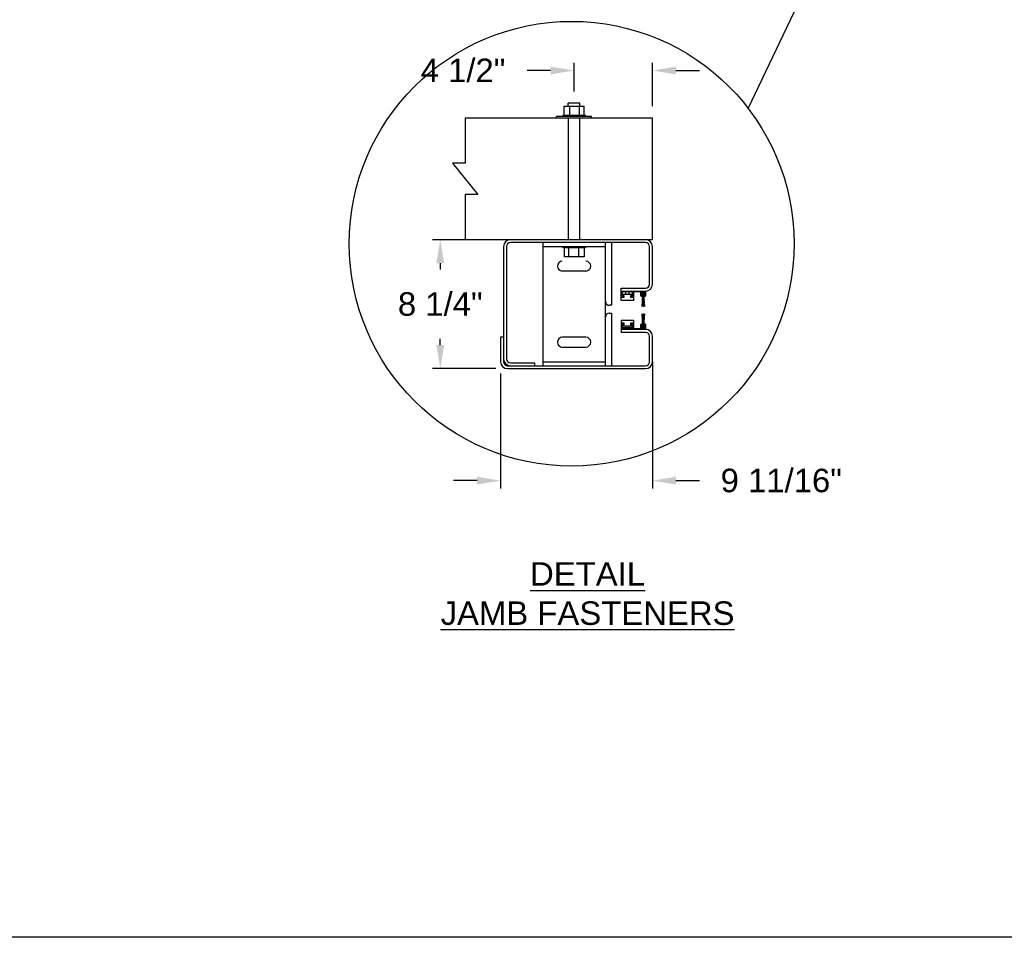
# Model space of a CAD drawing. Header units: inches. Extents: x 218.9 to 312.4, y 214.8 to 247.8.
# Tile 277 of 319: x 272.2 to 276.1, y 234.4 to 238.1. Entities that reach past the tile are written whole.
import ezdxf

# ---------------------------------------------------------------- set-up
doc = ezdxf.new("R2010")
doc.units = ezdxf.units.IN
doc.header["$LTSCALE"] = 0.25
doc.header["$MEASUREMENT"] = 0
doc.layers.add('ANNOTATIONS', color=1, linetype='Continuous')
doc.layers.add('DETAILS', color=4, linetype='Continuous')
doc.styles.add('ARIAL', font='arial.ttf', dxfattribs={"height": 0.09375})
doc.dimstyles.new('STANDARD$0', dxfattribs={"dimtxt": 0.09375, "dimasz": 0.09375, "dimexe": 0.03125, "dimexo": 0.046875, "dimgap": 0.09, "dimtad": 0, "dimtih": 1, "dimtoh": 1, "dimdec": 4, "dimzin": 0, "dimdsep": 46, "dimtxsty": 'ARIAL', "dimcen": 0.09, "dimadec": 0, "dimazin": 0, "dimtfac": 1, "dimtdec": 4, "dimtofl": 0, "dimtmove": 0, "dimatfit": 1, "dimfxl": 1, "dimtolj": 1, "dimtzin": 0, "dimarcsym": 0})
pattern_1 = [(45, (263.498, 234.58172), (-0.0883883, 0.0883883), [])]

# ---------------------------------------------------------------- blocks, each defined once
blk = doc.blocks.new('*D85')
at = {"layer": 'ANNOTATIONS', "color": 0, "lineweight": -2, "transparency": 16777216}
for p, q in [((274.0838, 236.6949), (274.0838, 236.2366)), ((274.6893, 236.6949), (274.6893, 236.2366)), ((273.99, 236.2678), (273.8963, 236.2678)), ((274.783, 236.2678), (274.8768, 236.2678))]:
    blk.add_line(p, q, dxfattribs=at)
at = {"layer": 'ANNOTATIONS', "color": 0, "transparency": 16777216}
for points in [[(273.99, 236.2835), (273.99, 236.2522), (274.0838, 236.2678)], [(274.783, 236.2835), (274.783, 236.2522), (274.6893, 236.2678)]]:
    blk.add_solid(points, dxfattribs=at)
at = {"layer": 'defpoints', "color": 0, "transparency": 16777216}
for p in [(274.0838, 236.7418), (274.6893, 236.7418), (274.0838, 236.2678)]:
    blk.add_point(p, dxfattribs=at)
at = {"layer": 'ANNOTATIONS', "color": 0, "transparency": 16777216, "insert": (275.2027, 236.2678), "char_height": 0.09375, "attachment_point": 5, "style": 'ARIAL'}
blk.add_mtext('\\A1;9 11/16"', dxfattribs=at)
blk = doc.blocks.new('*D86')
at = {"layer": 'ANNOTATIONS', "color": 0, "lineweight": -2, "transparency": 16777216}
for p, q in [((274.0549, 237.2285), (273.8121, 237.2285)), ((273.8434, 237.1348), (273.8434, 237.11)), ((273.8434, 236.8082), (273.8434, 236.833)), ((274.0643, 236.7145), (273.8121, 236.7145))]:
    blk.add_line(p, q, dxfattribs=at)
at = {"layer": 'ANNOTATIONS', "color": 0, "transparency": 16777216}
for points in [[(273.8277, 237.1348), (273.859, 237.1348), (273.8434, 237.2285)], [(273.8277, 236.8082), (273.859, 236.8082), (273.8434, 236.7145)]]:
    blk.add_solid(points, dxfattribs=at)
at = {"layer": 'defpoints', "color": 0, "transparency": 16777216}
for p in [(274.1018, 237.2285), (273.8434, 236.7145), (274.1111, 236.7145)]:
    blk.add_point(p, dxfattribs=at)
at = {"layer": 'ANNOTATIONS', "color": 0, "transparency": 16777216, "insert": (273.8434, 236.9715), "char_height": 0.09375, "attachment_point": 5, "style": 'ARIAL'}
blk.add_mtext('\\A1;8 1/4"', dxfattribs=at)
blk = doc.blocks.new('*D87')
at = {"layer": 'ANNOTATIONS', "color": 0, "lineweight": -2, "transparency": 16777216}
for p, q in [((274.3767, 237.8197), (274.3767, 237.9343)), ((274.6893, 237.7605), (274.6893, 237.9343)), ((274.283, 237.903), (274.1892, 237.903)), ((274.783, 237.903), (274.8768, 237.903))]:
    blk.add_line(p, q, dxfattribs=at)
at = {"layer": 'ANNOTATIONS', "color": 0, "transparency": 16777216}
for points in [[(274.283, 237.9186), (274.283, 237.8874), (274.3767, 237.903)], [(274.783, 237.9186), (274.783, 237.8874), (274.6893, 237.903)]]:
    blk.add_solid(points, dxfattribs=at)
at = {"layer": 'defpoints', "color": 0, "transparency": 16777216}
for p in [(274.6893, 237.903), (274.3767, 237.7728), (274.6893, 237.7136)]:
    blk.add_point(p, dxfattribs=at)
at = {"layer": 'ANNOTATIONS', "color": 0, "transparency": 16777216, "insert": (273.9342, 237.903), "char_height": 0.09375, "attachment_point": 5, "style": 'ARIAL'}
blk.add_mtext('\\A1;4 1/2"', dxfattribs=at)

msp = doc.modelspace()

# ---------------------------------------------------------------- hatches: boundary and pattern name
at = {"layer": 'DETAILS'}
h = msp.add_hatch(dxfattribs=at)
h.set_pattern_fill('ANSI31', color=256, style=0)
h.set_pattern_definition(pattern_1)
edge = h.paths.add_edge_path(flags=0)
edge.add_arc((274.65259, 236.87841), 0.00349, -214.27546, 34.27546, ccw=False)
edge.add_line((274.6497, 236.88038), (274.651, 236.88439))
edge.add_arc((274.64737, 236.88556), 0.00381, 342.10478, 360)
edge.add_line((274.65118, 236.88556), (274.64771, 236.93259))
edge.add_line((274.64771, 236.93259), (274.64763, 236.93259))
edge.add_line((274.64763, 236.93259), (274.65112, 236.88556))
edge.add_arc((274.64737, 236.88556), 0.00375, 342.10478, 360, ccw=False)
edge.add_line((274.65094, 236.88441), (274.64965, 236.88041))
edge.add_arc((274.65259, 236.87841), 0.00356, 145.87014, 394.12986)
edge.add_line((274.65553, 236.88041), (274.65424, 236.88441))
edge.add_arc((274.65781, 236.88556), 0.00375, 180, 197.89522, ccw=False)
edge.add_line((274.65406, 236.88556), (274.65755, 236.93259))
edge.add_line((274.65755, 236.93259), (274.65747, 236.93259))
edge.add_line((274.65747, 236.93259), (274.65399, 236.88556))
edge.add_arc((274.65781, 236.88556), 0.00381, 180, 197.89522)
edge.add_line((274.65418, 236.88439), (274.65547, 236.88038))
h = msp.add_hatch(dxfattribs=at)
h.set_pattern_fill('ANSI31', color=256, style=0)
h.set_pattern_definition(pattern_1)
edge = h.paths.add_edge_path(flags=0)
edge.add_arc((274.65259, 236.87841), 0.00337, -214.5788, 34.5788, ccw=False)
edge.add_line((274.64982, 236.88033), (274.65112, 236.88435))
edge.add_arc((274.64737, 236.88556), 0.00394, 342.10478, 360)
edge.add_line((274.65131, 236.88556), (274.64865, 236.93259))
edge.add_line((274.64865, 236.93259), (274.64857, 236.93259))
edge.add_line((274.64857, 236.93259), (274.65124, 236.88556))
edge.add_arc((274.64737, 236.88556), 0.00387, 342.10478, 360, ccw=False)
edge.add_line((274.65106, 236.88437), (274.64976, 236.88035))
edge.add_arc((274.65259, 236.87841), 0.00343, 145.57496, 394.42504)
edge.add_line((274.65542, 236.88035), (274.65412, 236.88437))
edge.add_arc((274.65781, 236.88556), 0.00387, 180, 197.89522, ccw=False)
edge.add_line((274.65393, 236.88556), (274.65661, 236.93259))
edge.add_line((274.65661, 236.93259), (274.65652, 236.93259))
edge.add_line((274.65652, 236.93259), (274.65387, 236.88556))
edge.add_arc((274.65781, 236.88556), 0.00394, 180, 197.89522)
edge.add_line((274.65406, 236.88435), (274.65536, 236.88033))
h = msp.add_hatch(dxfattribs=at)
h.set_pattern_fill('ANSI31', color=256, style=0)
h.set_pattern_definition(pattern_1)
edge = h.paths.add_edge_path(flags=0)
edge.add_arc((274.65259, 236.87841), 0.00324, -214.89964, 34.89964, ccw=False)
edge.add_line((274.64993, 236.88027), (274.65124, 236.88432))
edge.add_arc((274.64737, 236.88556), 0.00406, 342.10478, 360)
edge.add_line((274.65143, 236.88556), (274.64959, 236.93259))
edge.add_line((274.64959, 236.93259), (274.6495, 236.93259))
edge.add_line((274.6495, 236.93259), (274.65137, 236.88556))
edge.add_arc((274.64737, 236.88556), 0.004, 342.10478, 360, ccw=False)
edge.add_line((274.65118, 236.88434), (274.64987, 236.8803))
edge.add_arc((274.65259, 236.87841), 0.00331, 145.26307, 394.73693)
edge.add_line((274.6553, 236.8803), (274.654, 236.88434))
edge.add_arc((274.65781, 236.88556), 0.004, 180, 197.89522, ccw=False)
edge.add_line((274.65381, 236.88556), (274.65567, 236.93259))
edge.add_line((274.65567, 236.93259), (274.65559, 236.93259))
edge.add_line((274.65559, 236.93259), (274.65374, 236.88556))
edge.add_arc((274.65781, 236.88556), 0.00406, 180, 197.89522)
edge.add_line((274.65394, 236.88432), (274.65525, 236.88027))
h = msp.add_hatch(dxfattribs=at)
h.set_pattern_fill('ANSI31', color=256, style=0)
h.set_pattern_definition(pattern_1)
edge = h.paths.add_edge_path(flags=0)
edge.add_arc((274.65259, 236.87841), 0.00312, -215.23973, 35.23973, ccw=False)
edge.add_line((274.65004, 236.88021), (274.65135, 236.88428))
edge.add_arc((274.64737, 236.88556), 0.00419, 342.10478, 360)
edge.add_line((274.65156, 236.88556), (274.65052, 236.93259))
edge.add_line((274.65052, 236.93259), (274.65043, 236.93259))
edge.add_line((274.65043, 236.93259), (274.65149, 236.88556))
edge.add_arc((274.64737, 236.88556), 0.00413, 342.10478, 360, ccw=False)
edge.add_line((274.6513, 236.8843), (274.64999, 236.88024))
edge.add_arc((274.65259, 236.87841), 0.00318, 144.93284, 395.06716)
edge.add_line((274.65519, 236.88024), (274.65388, 236.8843))
edge.add_arc((274.65781, 236.88556), 0.00412, 180, 197.89522, ccw=False)
edge.add_line((274.65368, 236.88556), (274.65474, 236.93259))
edge.add_line((274.65474, 236.93259), (274.65466, 236.93259))
edge.add_line((274.65466, 236.93259), (274.65362, 236.88556))
edge.add_arc((274.65781, 236.88556), 0.00419, 180, 197.89522)
edge.add_line((274.65382, 236.88428), (274.65514, 236.88021))
h = msp.add_hatch(dxfattribs=at)
h.set_pattern_fill('ANSI31', color=256, style=0)
h.set_pattern_definition(pattern_1)
edge = h.paths.add_edge_path(flags=0)
edge.add_arc((274.65259, 236.87841), 0.00299, -215.60109, 35.60109, ccw=False)
edge.add_line((274.65016, 236.88016), (274.65147, 236.88424))
edge.add_arc((274.64737, 236.88556), 0.00431, 342.10478, 360)
edge.add_line((274.65168, 236.88556), (274.65144, 236.93259))
edge.add_line((274.65144, 236.93259), (274.65136, 236.93259))
edge.add_line((274.65136, 236.93259), (274.65162, 236.88556))
edge.add_arc((274.64737, 236.88556), 0.00425, 342.10478, 360, ccw=False)
edge.add_line((274.65141, 236.88426), (274.6501, 236.88018))
edge.add_arc((274.65259, 236.87841), 0.00306, 144.58238, 395.41762)
edge.add_line((274.65508, 236.88018), (274.65376, 236.88426))
edge.add_arc((274.65781, 236.88556), 0.00425, 180, 197.89522, ccw=False)
edge.add_line((274.65356, 236.88556), (274.65382, 236.93259))
edge.add_line((274.65382, 236.93259), (274.65373, 236.93259))
edge.add_line((274.65373, 236.93259), (274.65349, 236.88556))
edge.add_arc((274.65781, 236.88556), 0.00431, 180, 197.89522)
edge.add_line((274.6537, 236.88424), (274.65502, 236.88016))

# ---------------------------------------------------------------- linework, layer by layer
at = {"layer": 'ANNOTATIONS'}
msp.add_line((274.68926, 236.74181), (274.68926, 236.33966), dxfattribs=at)
at = {"layer": 'defpoints'}
msp.add_lwpolyline([(287.7119, 234.44685), (268.24203, 234.44685), (268.24203, 247.18196), (287.7119, 247.18196)], close=True, dxfattribs=at)
at = {"layer": 'DETAILS'}
for p, q in [((275.07103, 237.75181), (275.4622, 238.57214)), ((274.35327, 237.76046), (274.35327, 237.77281)), ((274.40015, 237.77281), (274.35327, 237.77281)), ((274.40015, 237.76046), (274.40015, 237.77281)), ((274.33698, 237.74152), (274.33698, 237.76046)), ((274.33698, 237.76046), (274.41644, 237.76046)), ((274.33707, 237.72483), (274.33707, 237.76046)), ((274.35925, 237.72483), (274.35925, 237.76046)), ((274.39889, 237.72483), (274.39889, 237.76046)), ((274.41634, 237.72483), (274.41634, 237.76046)), ((274.41644, 237.74152), (274.41644, 237.76046)), ((274.68926, 237.71358), (273.94257, 237.71358)), ((273.94257, 237.71358), (273.94257, 237.53363)), ((274.44671, 237.71921), (274.30671, 237.71921)), ((274.30671, 237.71358), (274.30671, 237.71921)), ((274.33171, 237.72483), (274.33171, 237.71921)), ((274.33171, 237.72483), (274.42171, 237.72483)), ((274.35332, 237.71358), (274.35332, 237.22891)), ((274.40019, 237.22853), (274.40019, 237.71358)), ((274.42171, 237.71921), (274.42171, 237.72483)), ((274.44671, 237.71358), (274.44671, 237.71921)), ((274.68926, 237.22853), (274.68926, 237.71358)), ((273.94257, 237.53363), (273.89261, 237.53363)), ((273.89261, 237.53363), (273.99253, 237.40848)), ((273.99253, 237.40848), (273.94257, 237.40848)), ((273.94257, 237.40848), (273.94257, 237.22853)), ((274.68926, 237.22853), (273.94257, 237.22853)), ((274.03232, 237.22891), (274.03232, 237.22853)), ((274.07919, 237.22853), (274.07919, 237.22891)), ((274.09551, 237.20119), (274.09551, 236.74181)), ((274.10723, 237.20119), (274.10723, 236.75353)), ((274.66191, 237.21681), (274.12285, 237.21681)), ((274.25176, 237.21681), (274.25176, 236.72619)), ((274.25176, 237.20119), (274.50176, 237.20119)), ((274.33176, 237.20119), (274.33176, 237.19556)), ((274.42176, 237.19556), (274.33176, 237.19556)), ((274.33712, 237.19556), (274.33712, 237.15994)), ((274.35458, 237.19556), (274.35458, 237.15994)), ((274.39422, 237.19556), (274.39422, 237.15994)), ((274.41639, 237.19556), (274.41639, 237.15994)), ((274.42176, 237.19556), (274.42176, 237.20119)), ((274.50176, 236.72619), (274.50176, 237.21681)), ((274.52636, 237.21681), (274.52636, 236.96681)), ((274.67754, 237.05119), (274.67754, 237.20119)), ((274.68926, 237.05119), (274.68926, 237.20119)), ((274.33703, 237.17887), (274.33703, 237.15994)), ((274.41649, 237.15994), (274.33703, 237.15994)), ((274.41649, 237.17887), (274.41649, 237.15994)), ((274.42363, 237.10353), (274.32988, 237.10353)), ((274.56426, 236.98634), (274.56426, 237.03556)), ((274.56426, 237.03556), (274.66191, 237.03556)), ((274.56426, 237.02384), (274.66191, 237.02384)), ((274.61363, 237.02384), (274.61363, 236.98634)), ((274.61816, 237.02134), (274.61816, 237.02322)), ((274.66191, 237.02322), (274.66191, 237.00416)), ((274.56426, 236.99947), (274.57676, 236.99947)), ((274.61363, 236.98634), (274.56426, 236.98634)), ((274.56813, 237.01997), (274.56813, 237.00334)), ((274.60976, 237.01997), (274.56813, 237.01997)), ((274.56813, 237.00334), (274.57676, 237.00334)), ((274.56926, 237.00509), (274.56926, 237.01072)), ((274.56926, 237.01072), (274.60863, 237.01072)), ((274.57676, 237.00509), (274.56926, 237.00509)), ((274.57676, 236.99947), (274.57676, 237.00509)), ((274.58113, 237.01997), (274.58113, 237.01072)), ((274.59676, 237.01072), (274.59676, 237.01997)), ((274.60863, 237.00509), (274.60113, 237.00509)), ((274.60113, 237.00509), (274.60113, 236.99947)), ((274.60113, 237.00334), (274.60976, 237.00334)), ((274.60113, 236.99947), (274.61363, 236.99947)), ((274.60863, 237.01072), (274.60863, 237.00509)), ((274.60976, 237.00334), (274.60976, 237.01997)), ((274.64254, 237.02072), (274.61879, 237.02072)), ((274.64316, 237.00416), (274.64316, 237.02009)), ((274.64379, 237.00353), (274.64723, 237.00353)), ((274.64629, 237.00728), (274.64629, 237.02009)), ((274.64669, 237.01845), (274.64815, 237.00884)), ((274.64691, 237.02072), (274.65816, 237.02072)), ((274.64723, 237.00666), (274.64691, 237.00666)), ((274.65107, 237.009), (274.64758, 236.96197)), ((274.64761, 237.01859), (274.64908, 237.00898)), ((274.64766, 236.96197), (274.65113, 237.009)), ((274.64785, 237.00416), (274.64785, 237.00603)), ((274.64815, 237.00884), (274.64908, 237.00898)), ((274.6512, 237.009), (274.64852, 236.96197)), ((274.6486, 236.96197), (274.65126, 237.009)), ((274.65641, 237.01978), (274.64864, 237.01978)), ((274.65132, 237.009), (274.64946, 236.96197)), ((274.64954, 236.96197), (274.65138, 237.009)), ((274.6496, 237.01415), (274.65089, 237.01015)), ((274.65095, 237.01017), (274.64965, 237.01418)), ((274.64971, 237.01421), (274.65101, 237.01019)), ((274.65107, 237.01021), (274.64977, 237.01424)), ((274.64982, 237.01426), (274.65113, 237.01023)), ((274.65119, 237.01025), (274.64988, 237.01429)), ((274.64994, 237.01432), (274.65125, 237.01026)), ((274.65131, 237.01028), (274.64999, 237.01435)), ((274.65005, 237.01438), (274.65137, 237.0103)), ((274.65143, 237.01032), (274.65011, 237.01441)), ((274.65148, 237.01034), (274.65016, 237.01443)), ((274.65145, 237.009), (274.65039, 236.96197)), ((274.65047, 236.96197), (274.65151, 237.009)), ((274.65073, 237.01473), (274.65208, 237.01053)), ((274.65157, 237.009), (274.65131, 236.96197)), ((274.6514, 236.96197), (274.65163, 237.009)), ((274.6517, 236.96197), (274.6517, 237.009)), ((274.65232, 237.009), (274.65232, 236.96197)), ((274.65276, 236.96197), (274.65276, 237.009)), ((274.653, 237.01053), (274.65435, 237.01473)), ((274.65338, 237.009), (274.65338, 236.96197)), ((274.65345, 237.009), (274.65369, 236.96197)), ((274.65377, 236.96197), (274.65351, 237.009)), ((274.65357, 237.009), (274.65461, 236.96197)), ((274.65492, 237.01443), (274.6536, 237.01034)), ((274.6547, 236.96197), (274.65363, 237.009)), ((274.65497, 237.01441), (274.65366, 237.01032)), ((274.6537, 237.009), (274.65554, 236.96197)), ((274.65371, 237.0103), (274.65503, 237.01438)), ((274.65563, 236.96197), (274.65376, 237.009)), ((274.65509, 237.01435), (274.65377, 237.01028)), ((274.65382, 237.009), (274.65648, 236.96197)), ((274.65383, 237.01026), (274.65514, 237.01432)), ((274.65656, 236.96197), (274.65388, 237.009)), ((274.6552, 237.01429), (274.65389, 237.01025)), ((274.65395, 237.01023), (274.65526, 237.01426)), ((274.65395, 237.009), (274.65742, 236.96197)), ((274.65531, 237.01424), (274.65401, 237.01021)), ((274.6575, 236.96197), (274.65401, 237.009)), ((274.65407, 237.01019), (274.65537, 237.01421)), ((274.65543, 237.01418), (274.65413, 237.01017)), ((274.65419, 237.01015), (274.65548, 237.01415)), ((274.65597, 237.00898), (274.65743, 237.01859)), ((274.65597, 237.00898), (274.6569, 237.00884)), ((274.6569, 237.00884), (274.65836, 237.01845)), ((274.65723, 237.00603), (274.65723, 237.00416)), ((274.65816, 237.00666), (274.65785, 237.00666)), ((274.65785, 237.00353), (274.66129, 237.00353)), ((274.65879, 237.02009), (274.65879, 237.00728)), ((274.52636, 236.96681), (274.51738, 236.96681)), ((274.64766, 236.96197), (274.64758, 236.96197)), ((274.6486, 236.96197), (274.64852, 236.96197)), ((274.64954, 236.96197), (274.64946, 236.96197)), ((274.65047, 236.96197), (274.65039, 236.96197)), ((274.6514, 236.96197), (274.65131, 236.96197)), ((274.65232, 236.96197), (274.6517, 236.96197)), ((274.65338, 236.96197), (274.65276, 236.96197)), ((274.65377, 236.96197), (274.65369, 236.96197)), ((274.6547, 236.96197), (274.65461, 236.96197)), ((274.65563, 236.96197), (274.65554, 236.96197)), ((274.65656, 236.96197), (274.65648, 236.96197)), ((274.6575, 236.96197), (274.65742, 236.96197)), ((274.51738, 236.93556), (274.52636, 236.93556)), ((274.52636, 236.93556), (274.52636, 236.72619)), ((274.56426, 236.90822), (274.61363, 236.90822)), ((274.56426, 236.90822), (274.56426, 236.859)), ((274.61363, 236.90822), (274.61363, 236.87072)), ((274.64763, 236.93259), (274.65112, 236.88556)), ((274.64763, 236.93259), (274.64771, 236.93259)), ((274.65118, 236.88556), (274.64771, 236.93259)), ((274.64896, 236.92566), (274.64822, 236.92566)), ((274.64857, 236.93259), (274.64865, 236.93259)), ((274.64857, 236.93259), (274.65124, 236.88556)), ((274.65131, 236.88556), (274.64865, 236.93259)), ((274.64978, 236.92566), (274.64904, 236.92566)), ((274.6495, 236.93259), (274.64959, 236.93259)), ((274.6495, 236.93259), (274.65137, 236.88556)), ((274.64958, 236.90721), (274.65001, 236.90721)), ((274.65143, 236.88556), (274.64959, 236.93259)), ((274.65059, 236.92566), (274.64986, 236.92566)), ((274.65009, 236.90721), (274.65051, 236.90721)), ((274.65043, 236.93259), (274.65149, 236.88556)), ((274.65043, 236.93259), (274.65052, 236.93259)), ((274.65156, 236.88556), (274.65052, 236.93259)), ((274.65058, 236.90721), (274.65101, 236.90721)), ((274.6514, 236.92566), (274.65067, 236.92566)), ((274.65108, 236.90721), (274.6515, 236.90721)), ((274.65136, 236.93259), (274.65162, 236.88556)), ((274.65136, 236.93259), (274.65144, 236.93259)), ((274.65168, 236.88556), (274.65144, 236.93259)), ((274.65174, 236.92566), (274.65148, 236.92566)), ((274.65157, 236.90721), (274.65174, 236.90721)), ((274.65174, 236.88556), (274.65174, 236.93259)), ((274.65174, 236.93259), (274.65237, 236.93259)), ((274.65237, 236.93259), (274.65237, 236.88556)), ((274.65281, 236.92566), (274.65237, 236.92566)), ((274.65237, 236.90721), (274.65281, 236.90721)), ((274.65281, 236.88556), (274.65281, 236.93259)), ((274.65281, 236.93259), (274.65343, 236.93259)), ((274.65343, 236.93259), (274.65343, 236.88556)), ((274.6537, 236.92566), (274.65343, 236.92566)), ((274.65343, 236.90721), (274.6536, 236.90721)), ((274.65373, 236.93259), (274.65349, 236.88556)), ((274.65356, 236.88556), (274.65382, 236.93259)), ((274.65466, 236.93259), (274.65362, 236.88556)), ((274.65368, 236.88556), (274.65474, 236.93259)), ((274.65368, 236.90721), (274.6541, 236.90721)), ((274.65373, 236.93259), (274.65382, 236.93259)), ((274.65559, 236.93259), (274.65374, 236.88556)), ((274.65451, 236.92566), (274.65378, 236.92566)), ((274.65381, 236.88556), (274.65567, 236.93259)), ((274.65652, 236.93259), (274.65387, 236.88556)), ((274.65393, 236.88556), (274.65661, 236.93259)), ((274.65747, 236.93259), (274.65399, 236.88556)), ((274.65406, 236.88556), (274.65755, 236.93259)), ((274.65417, 236.90721), (274.65459, 236.90721)), ((274.65532, 236.92566), (274.65459, 236.92566)), ((274.65466, 236.93259), (274.65474, 236.93259)), ((274.65467, 236.90721), (274.65509, 236.90721)), ((274.65516, 236.90721), (274.65559, 236.90721)), ((274.65613, 236.92566), (274.6554, 236.92566)), ((274.65559, 236.93259), (274.65567, 236.93259)), ((274.65696, 236.92566), (274.65621, 236.92566)), ((274.65652, 236.93259), (274.65661, 236.93259)), ((274.65747, 236.93259), (274.65755, 236.93259)), ((274.57676, 236.89509), (274.56426, 236.89509)), ((274.66191, 236.87072), (274.56426, 236.87072)), ((274.57676, 236.89122), (274.56813, 236.89122)), ((274.56813, 236.89122), (274.56813, 236.87459)), ((274.56813, 236.87811), (274.60976, 236.88029)), ((274.56813, 236.87459), (274.60976, 236.87459)), ((274.56926, 236.88947), (274.57676, 236.88947)), ((274.56926, 236.88384), (274.56926, 236.88947)), ((274.60863, 236.88384), (274.56926, 236.88384)), ((274.57676, 236.88947), (274.57676, 236.89509)), ((274.58113, 236.88384), (274.58113, 236.87879)), ((274.59676, 236.87961), (274.59676, 236.88384)), ((274.60113, 236.89509), (274.60113, 236.88947)), ((274.61363, 236.89509), (274.60113, 236.89509)), ((274.60976, 236.89122), (274.60113, 236.89122)), ((274.60113, 236.88947), (274.60863, 236.88947)), ((274.60863, 236.88947), (274.60863, 236.88384)), ((274.60976, 236.87459), (274.60976, 236.89122)), ((274.61816, 236.87134), (274.61816, 236.87322)), ((274.61879, 236.87384), (274.64254, 236.87384)), ((274.63598, 236.87384), (274.64311, 236.87422)), ((274.64316, 236.87447), (274.64316, 236.89041)), ((274.64723, 236.89103), (274.64379, 236.89103)), ((274.64629, 236.87447), (274.64629, 236.88728)), ((274.64629, 236.87438), (274.64731, 236.87444)), ((274.64823, 236.88572), (274.64677, 236.87611)), ((274.64691, 236.88791), (274.64723, 236.88791)), ((274.65816, 236.87384), (274.64691, 236.87384)), ((274.64916, 236.88558), (274.64769, 236.87597)), ((274.64785, 236.88853), (274.64785, 236.89041)), ((274.64916, 236.88558), (274.64823, 236.88572)), ((274.64871, 236.87478), (274.65649, 236.87478)), ((274.65094, 236.88441), (274.64965, 236.88041)), ((274.6497, 236.88038), (274.651, 236.88439)), ((274.65106, 236.88437), (274.64976, 236.88035)), ((274.64982, 236.88033), (274.65112, 236.88435)), ((274.65118, 236.88434), (274.64987, 236.8803)), ((274.64993, 236.88027), (274.65124, 236.88432)), ((274.6513, 236.8843), (274.64999, 236.88024)), ((274.65004, 236.88021), (274.65135, 236.88428)), ((274.65141, 236.88426), (274.6501, 236.88018)), ((274.65016, 236.88016), (274.65147, 236.88424)), ((274.65021, 236.88013), (274.65153, 236.88422)), ((274.65213, 236.88403), (274.65077, 236.87984)), ((274.6544, 236.87984), (274.65305, 236.88403)), ((274.65364, 236.88422), (274.65497, 236.88013)), ((274.6537, 236.88424), (274.65502, 236.88016)), ((274.65508, 236.88018), (274.65376, 236.88426)), ((274.65382, 236.88428), (274.65514, 236.88021)), ((274.65387, 236.87478), (274.65706, 236.87495)), ((274.65519, 236.88024), (274.65388, 236.8843)), ((274.65394, 236.88432), (274.65525, 236.88027)), ((274.6553, 236.8803), (274.654, 236.88434)), ((274.65406, 236.88435), (274.65536, 236.88033)), ((274.65542, 236.88035), (274.65412, 236.88437)), ((274.65418, 236.88439), (274.65547, 236.88038)), ((274.65553, 236.88041), (274.65424, 236.88441)), ((274.65698, 236.88572), (274.65605, 236.88558)), ((274.65751, 236.87597), (274.65605, 236.88558)), ((274.65844, 236.87611), (274.65698, 236.88572)), ((274.65723, 236.89041), (274.65723, 236.88853)), ((274.66129, 236.89103), (274.65785, 236.89103)), ((274.65785, 236.88791), (274.65816, 236.88791)), ((274.65829, 236.87501), (274.65879, 236.87504)), ((274.65879, 236.88728), (274.65879, 236.87447)), ((274.66191, 236.89041), (274.66191, 236.87134)), ((274.08379, 236.83947), (274.08379, 236.74181)), ((274.09551, 236.83947), (274.08379, 236.83947)), ((274.42363, 236.83947), (274.32988, 236.83947)), ((274.66191, 236.859), (274.56426, 236.859)), ((274.67754, 236.74181), (274.67754, 236.84337)), ((274.68926, 236.74181), (274.68926, 236.84337)), ((274.32988, 236.80041), (274.42363, 236.80041)), ((274.67754, 236.81267), (274.67727, 236.81317)), ((274.68945, 236.81298), (274.68926, 236.81261)), ((274.67749, 236.77074), (274.67754, 236.77066)), ((274.68926, 236.7706), (274.68932, 236.77073)), ((274.11113, 236.72619), (274.66191, 236.72619)), ((274.11113, 236.71447), (274.66191, 236.71447)), ((274.12285, 236.73791), (274.22051, 236.73791)), ((274.22051, 236.72619), (274.22051, 236.73791)), ((274.25176, 236.74181), (274.50176, 236.74181))]:
    msp.add_line(p, q, dxfattribs=at)
for centre, radius in [((274.36736, 237.21242), 0.88662), ((274.65254, 237.01615), 0.00228), ((274.65259, 236.87841), 0.00228)]:
    msp.add_circle(centre, radius, dxfattribs=at)
for centre, radius, start, end in [((274.12285, 237.20119), 0.02734, 90, 180), ((274.66191, 237.20119), 0.02734, 0, 90), ((274.12285, 237.20119), 0.01563, 90, 180), ((274.66191, 237.20119), 0.01563, 0, 90), ((274.32988, 237.12306), 0.01953, 90, 270), ((274.42363, 237.12306), 0.01953, 270, 90), ((274.61879, 237.02322), 0.000625, 90, 180), ((274.66129, 237.02322), 0.000625, 0, 90), ((274.66191, 237.05119), 0.02734, 270, 0), ((274.66191, 237.05119), 0.01563, 270, 0), ((274.61879, 237.02134), 0.000625, 180, 270), ((274.64254, 237.02009), 0.000625, 0, 90), ((274.64379, 237.00416), 0.000625, 180, 270), ((274.64691, 237.02009), 0.000625, 90, 180), ((274.64691, 237.00728), 0.000625, 180, 270), ((274.64864, 237.01875), 0.00197, 90, 188.65121), ((274.64723, 237.00603), 0.000625, 0, 90), ((274.64723, 237.00416), 0.000625, 270, 0), ((274.64864, 237.01875), 0.00103, 90, 188.65121), ((274.65254, 237.01615), 0.00356, 325.87014, 214.12986), ((274.65254, 237.01615), 0.00349, 325.72454, 214.27546), ((274.65254, 237.01615), 0.00343, 325.57496, 214.42504), ((274.65254, 237.01615), 0.00337, 325.4212, 214.5788), ((274.65254, 237.01615), 0.00331, 325.26307, 214.73693), ((274.65254, 237.01615), 0.00324, 325.10036, 214.89964), ((274.65254, 237.01615), 0.00318, 324.93284, 215.06716), ((274.65254, 237.01615), 0.00312, 324.76027, 215.23973), ((274.65254, 237.01615), 0.00306, 324.58238, 215.41762), ((274.65254, 237.01615), 0.00299, 324.39891, 215.60109), ((274.65254, 237.01615), 0.00293, 324.20956, 215.79044), ((274.65254, 237.01615), 0.00231, 321.90656, 218.09344), ((274.64732, 237.009), 0.00375, 0, 17.89522), ((274.64732, 237.009), 0.00381, 0, 17.89522), ((274.64732, 237.009), 0.00388, 0, 17.89522), ((274.64732, 237.009), 0.00394, 0, 17.89522), ((274.64732, 237.009), 0.004, 0, 17.89522), ((274.64732, 237.009), 0.00406, 0, 17.89522), ((274.64732, 237.009), 0.00413, 0, 17.89522), ((274.64732, 237.009), 0.00419, 0, 17.89522), ((274.64732, 237.009), 0.00425, 0, 17.89522), ((274.64732, 237.009), 0.00431, 0, 17.89522), ((274.64732, 237.009), 0.00438, 0, 17.89522), ((274.64732, 237.009), 0.005, 0, 17.89522), ((274.65776, 237.009), 0.005, 162.10478, 180), ((274.65776, 237.009), 0.00438, 162.10478, 180), ((274.65776, 237.009), 0.00431, 162.10478, 180), ((274.65776, 237.009), 0.00425, 162.10478, 180), ((274.65776, 237.009), 0.00419, 162.10478, 180), ((274.65776, 237.009), 0.00413, 162.10478, 180), ((274.65776, 237.009), 0.00406, 162.10478, 180), ((274.65776, 237.009), 0.004, 162.10478, 180), ((274.65776, 237.009), 0.00394, 162.10478, 180), ((274.65776, 237.009), 0.00388, 162.10478, 180), ((274.65776, 237.009), 0.00381, 162.10478, 180), ((274.65776, 237.009), 0.00375, 162.10478, 180), ((274.65641, 237.01875), 0.00197, 351.34879, 90), ((274.65641, 237.01875), 0.00103, 351.34879, 90), ((274.65785, 237.00603), 0.000625, 90, 180), ((274.65785, 237.00416), 0.000625, 180, 270), ((274.65816, 237.02009), 0.000625, 0, 90), ((274.65816, 237.00728), 0.000625, 270, 0), ((274.66129, 237.00416), 0.000625, 270, 0), ((274.51738, 236.98244), 0.01563, 180, 270), ((274.51738, 236.91994), 0.01563, 90, 180), ((274.61879, 236.87322), 0.000625, 90, 180), ((274.61879, 236.87134), 0.000625, 180, 270), ((274.64254, 236.87447), 0.000625, 270, 0), ((274.64379, 236.89041), 0.000625, 90, 180), ((274.64691, 236.88728), 0.000625, 90, 180), ((274.64691, 236.87447), 0.000625, 180, 270), ((274.64871, 236.87581), 0.00197, 171.34879, 270), ((274.64723, 236.89041), 0.000625, 0, 90), ((274.64723, 236.88853), 0.000625, 270, 0), ((274.64871, 236.87581), 0.00103, 171.34879, 270), ((274.65259, 236.87841), 0.00356, 145.87014, 34.12986), ((274.65259, 236.87841), 0.00349, 145.72454, 34.27546), ((274.65259, 236.87841), 0.00343, 145.57496, 34.42504), ((274.65259, 236.87841), 0.00337, 145.4212, 34.5788), ((274.65259, 236.87841), 0.00331, 145.26307, 34.73693), ((274.65259, 236.87841), 0.00324, 145.10036, 34.89964), ((274.65259, 236.87841), 0.00318, 144.93284, 35.06716), ((274.65259, 236.87841), 0.00312, 144.76027, 35.23973), ((274.65259, 236.87841), 0.00306, 144.58238, 35.41762), ((274.65259, 236.87841), 0.00299, 144.39891, 35.60109), ((274.65259, 236.87841), 0.00293, 144.20956, 35.79044), ((274.65259, 236.87841), 0.00231, 141.90656, 38.09344), ((274.64737, 236.88556), 0.00375, 342.10478, 0), ((274.64737, 236.88556), 0.00381, 342.10478, 0), ((274.64737, 236.88556), 0.00388, 342.10478, 0), ((274.64737, 236.88556), 0.00394, 342.10478, 0), ((274.64737, 236.88556), 0.004, 342.10478, 0), ((274.64737, 236.88556), 0.00406, 342.10478, 0), ((274.64737, 236.88556), 0.00413, 342.10478, 0), ((274.64737, 236.88556), 0.00419, 342.10478, 0), ((274.64737, 236.88556), 0.00425, 342.10478, 0), ((274.64737, 236.88556), 0.00431, 342.10478, 0), ((274.64737, 236.88556), 0.00438, 342.10478, 0), ((274.64737, 236.88556), 0.005, 342.10478, 0), ((274.65781, 236.88556), 0.005, 180, 197.89522), ((274.65781, 236.88556), 0.00438, 180, 197.89522), ((274.65781, 236.88556), 0.00431, 180, 197.89522), ((274.65781, 236.88556), 0.00425, 180, 197.89522), ((274.65781, 236.88556), 0.00419, 180, 197.89522), ((274.65781, 236.88556), 0.00413, 180, 197.89522), ((274.65781, 236.88556), 0.00406, 180, 197.89522), ((274.65781, 236.88556), 0.004, 180, 197.89522), ((274.65781, 236.88556), 0.00394, 180, 197.89522), ((274.65781, 236.88556), 0.00388, 180, 197.89522), ((274.65781, 236.88556), 0.00381, 180, 197.89522), ((274.65781, 236.88556), 0.00375, 180, 197.89522), ((274.65649, 236.87581), 0.00197, 270, 8.65121), ((274.65649, 236.87581), 0.00103, 270, 8.65121), ((274.65785, 236.89041), 0.000625, 90, 180), ((274.65785, 236.88853), 0.000625, 180, 270), ((274.65816, 236.88728), 0.000625, 0, 90), ((274.65816, 236.87447), 0.000625, 270, 0), ((274.66129, 236.89041), 0.000625, 0, 90), ((274.66129, 236.87134), 0.000625, 270, 0), ((274.66191, 236.84337), 0.02734, 0, 90), ((274.32988, 236.81994), 0.01953, 90, 270), ((274.42363, 236.81994), 0.01953, 270, 90), ((274.66191, 236.84337), 0.01562, 0, 90), ((274.12285, 236.75353), 0.02734, 180, 270), ((274.12285, 236.75353), 0.01563, 180, 270), ((274.11113, 236.74181), 0.02734, 180, 270), ((274.11113, 236.74181), 0.01563, 180, 270), ((274.66191, 236.74181), 0.01562, 270, 0), ((274.66191, 236.74181), 0.02734, 270, 0)]:
    msp.add_arc(centre, radius, start, end, dxfattribs=at)

# ---------------------------------------------------------------- texts
at = {"layer": 'ANNOTATIONS', "insert": (274.4305, 235.94263), "char_height": 0.09375, "width": 1.3823677, "attachment_point": 2, "style": 'ARIAL'}
msp.add_mtext('{\\LDETAIL\\PJAMB FASTENERS}', dxfattribs=at)

# ---------------------------------------------------------------- dimensions: what is measured, and where the dimension line sits
at = {"layer": 'ANNOTATIONS'}
for base, p1, p2, text, picture, middle in [((274.68926, 237.90301), (274.37671, 237.77281), (274.68926, 237.71358), '4 1/2"', '*D87', (273.93422, 237.90301)), ((274.08379, 236.26783), (274.68926, 236.74181), (274.08379, 236.74181), '9 11/16"', '*D85', (275.2027, 236.26783))]:
    dim = msp.add_linear_dim(base=base, p1=p1, p2=p2, text=text, dimstyle='STANDARD$0', dxfattribs=at)
    dim.commit()
    dim.dimension.update_dxf_attribs({"geometry": picture, "text_midpoint": middle, "dimtype": 160})
dim = msp.add_linear_dim(base=(273.84336, 236.71447), p1=(274.10176, 237.22853), p2=(274.11113, 236.71447), angle=90, text='8 1/4"', dimstyle='STANDARD$0', dxfattribs=at)
dim.commit()
dim.dimension.update_dxf_attribs({"geometry": '*D86', "text_midpoint": (273.84336, 236.9715), "dimtype": 160})

doc.saveas('drawing.dxf')
